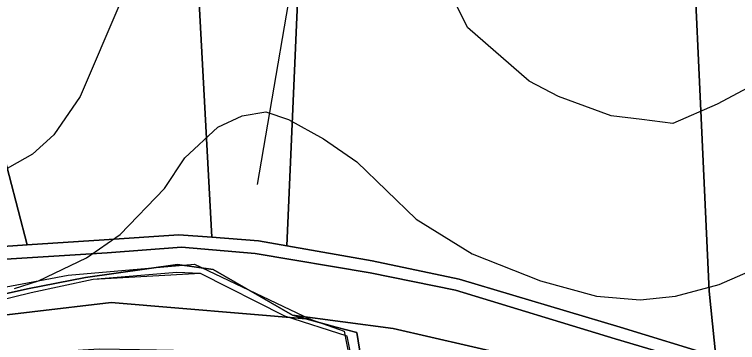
# Model space of a CAD drawing. Extents: x -510989 to -501240, y -1184665 to -1176098.
# Drawn here: x -504035.5 to -503846.8, y -1180550.1 to -1180464.6 of the extents above; entities that cross this region are included whole.
import ezdxf

# ---------------------------------------------------------------- set-up
doc = ezdxf.new("R2010")
doc.units = 0
for name, color, linetype in [('orna_puda', 7, 'Continuous'), ('ostatni_plocha_x_draha', 7, 'Continuous'), ('ostatni_plocha_x_neplodna_puda', 7, 'Continuous'), ('ostatni_plocha_x_ostatni_komunikace', 7, 'Continuous'), ('ostatni_plocha_x_silnice', 7, 'Continuous'), ('popis', 7, 'Continuous'), ('STAV_vyrazne_udolnice', 7, 'Continuous'), ('trvaly_travni_porost', 7, 'Continuous'), ('vodni_plocha_x_vodni_tok_v_koryt_prir_n_upr', 7, 'Continuous'), ('vrstevnice_01', 7, 'Continuous'), ('vrstevnice_02', 7, 'Continuous')]:
    doc.layers.add(name, color=color, linetype=linetype)

msp = doc.modelspace()

# ---------------------------------------------------------------- linework, layer by layer
at = {"layer": 'orna_puda'}
for points in [[(-504056.37, -1180393.18), (-504036.24, -1180397.56), (-504039.25, -1180497.53), (-504032.16, -1180524.67), (-504051.14, -1180525.96), (-504052.07, -1180526.13), (-504055.46, -1180516.63), (-504059, -1180498.62), (-504061.93, -1180449.93), (-504060.72, -1180415.43)], [(-504036.24, -1180397.56), (-503985.98, -1180408.51), (-503986.57, -1180410.72), (-503987.43, -1180458.3), (-503984.03, -1180522.66), (-503992.58, -1180522.08), (-504012.08, -1180523.31), (-504032.16, -1180524.67), (-504039.25, -1180497.53)]]:
    msp.add_lwpolyline(points, close=True, dxfattribs=at)
at = {"layer": 'ostatni_plocha_x_draha'}
for points in [[(-504050.38, -1180529.2), (-504011.3, -1180526.7), (-503991.91, -1180525.26), (-503972.65, -1180526.94), (-503942.7, -1180531.97), (-503920.4, -1180536.44), (-503878.69, -1180549.11), (-503842.28, -1180559.88), (-503797.62, -1180573.3), (-503768.92, -1180582.78), (-503755.03, -1180588.3), (-503740.5, -1180595.42), (-503728.04, -1180603.41), (-503696.54, -1180625.52), (-503684.47, -1180634.75), (-503671.84, -1180646.84), (-503660.86, -1180660.05), (-503645.78, -1180680.44), (-503636.8, -1180694.49), (-503624.93, -1180717.25)], [(-503536.64, -1180850.18), (-503560.57, -1180820.77), (-503579.71, -1180795.62), (-503597.29, -1180777.84), (-503641.82, -1180728.5), (-503675.8, -1180687.66), (-503699.02, -1180661.49), (-503714.51, -1180645.55), (-503771.73, -1180604.31), (-503793.07, -1180592.97), (-503820.15, -1180582.16), (-503851.54, -1180571.67), (-503897.34, -1180555.49), (-503936.67, -1180546.45), (-503962.9, -1180542.96), (-503983.6, -1180531.11), (-503992.96, -1180529.75), (-504016.96, -1180533.2), (-504032.06, -1180536.14), (-504051.35, -1180540.4)]]:
    msp.add_lwpolyline(points, dxfattribs=at)
at = {"layer": 'ostatni_plocha_x_neplodna_puda'}
msp.add_lwpolyline([(-503988.55, -1180529.7), (-503958.29, -1180544.03), (-504010.25, -1180539.68), (-504072.24, -1180546.98), (-504061.54, -1180541.89), (-504046.95, -1180537.3), (-504021.47, -1180532.59)], close=True, dxfattribs=at)
at = {"layer": 'ostatni_plocha_x_ostatni_komunikace'}
for points in [[(-504051.14, -1180525.96), (-504032.16, -1180524.67), (-504012.08, -1180523.31), (-503992.58, -1180522.08), (-503984.03, -1180522.66), (-503971.77, -1180523.59), (-503964.41, -1180524.89), (-503942.14, -1180528.82), (-503919.43, -1180533.57), (-503877.43, -1180546.1), (-503852.44, -1180553.76), (-503841.4, -1180557.14), (-503807.92, -1180566.86), (-503796.47, -1180570.18), (-503772.8, -1180577.92), (-503767.53, -1180579.65), (-503754.07, -1180585.16), (-503744.07, -1180590.17), (-503738.37, -1180593.05), (-503724.98, -1180601.86)], [(-503624.93, -1180717.25), (-503636.8, -1180694.49), (-503645.78, -1180680.44), (-503660.86, -1180660.05), (-503671.84, -1180646.84), (-503684.47, -1180634.75), (-503696.54, -1180625.52), (-503728.04, -1180603.41), (-503740.5, -1180595.42), (-503755.03, -1180588.3), (-503768.92, -1180582.78), (-503797.62, -1180573.3), (-503842.28, -1180559.88), (-503878.69, -1180549.11), (-503920.4, -1180536.44), (-503942.7, -1180531.97), (-503972.65, -1180526.94), (-503991.91, -1180525.26), (-504011.3, -1180526.7), (-504050.38, -1180529.2)]]:
    msp.add_lwpolyline(points, dxfattribs=at)
at = {"layer": 'ostatni_plocha_x_silnice'}
for points in [[(-504072.24, -1180546.98), (-504010.25, -1180539.68), (-503958.29, -1180544.03), (-503949.49, -1180547.17), (-503947.96, -1180554.73), (-503947.24, -1180558.25), (-503949.39, -1180557.86), (-503956.84, -1180556.49), (-503978.56, -1180552.5), (-503985.02, -1180552.37), (-504002.84, -1180552.02), (-504013.31, -1180551.82), (-504017.65, -1180552.14), (-504049.58, -1180554.46)], [(-503723.72, -1180656.77), (-503750.38, -1180635.24), (-503779.78, -1180615.05), (-503800.58, -1180604.27), (-503827.69, -1180593), (-503835.46, -1180590.34), (-503870.6, -1180578.32), (-503902.52, -1180567.39), (-503920.01, -1180563.08), (-503939.86, -1180558.18), (-503944.5, -1180557.55), (-503945.09, -1180554.04), (-503946.18, -1180547.54), (-503951.51, -1180546.09), (-503962.9, -1180542.96), (-503936.67, -1180546.45), (-503897.34, -1180555.49), (-503851.54, -1180571.67), (-503820.15, -1180582.16), (-503793.07, -1180592.97), (-503771.73, -1180604.31), (-503714.51, -1180645.55)]]:
    msp.add_lwpolyline(points, dxfattribs=at)
at = {"layer": 'popis'}
msp.add_lwpolyline([(-503840.45, -1180601.19), (-503854.39, -1180598.91), (-503865.95, -1180588.91), (-503868.39, -1180598.43), (-503866.08, -1180608.02), (-503872.22, -1180617.17), (-503875.89, -1180633.02), (-503878.53, -1180637.62), (-503886.9, -1180636.85), (-503895.25, -1180634.84), (-503905.01, -1180619), (-503915.26, -1180613.73), (-503922.6, -1180604.43), (-503936.06, -1180598.98), (-503940.41, -1180589.33), (-503948.71, -1180548.45), (-503964.98, -1180543.24), (-503986.95, -1180532.09), (-504014.98, -1180533.71), (-504031.14, -1180537.19), (-504050.39, -1180541.83)], dxfattribs=at)
at = {"layer": 'STAV_vyrazne_udolnice'}
msp.add_lwpolyline([(-503972.11, -1180508.92), (-503960.15, -1180439.32), (-503942.57, -1180382.38), (-503910.91, -1180326.84), (-503890.52, -1180290.28), (-503856.05, -1180243.88), (-503833.55, -1180205.91), (-503824.4, -1180172.17), (-503820.18, -1180148.97), (-503805.41, -1180121.55), (-503800.49, -1180089.21), (-503799.79, -1180054.76)], dxfattribs=at)
at = {"layer": 'trvaly_travni_porost'}
for points in [[(-503848.39, -1180193.25), (-503879.85, -1180255.66), (-503906.48, -1180302.82), (-503947.22, -1180370.33), (-503958.62, -1180417.99), (-503961.55, -1180459.33), (-503964.41, -1180524.89), (-503971.77, -1180523.59), (-503984.03, -1180522.66), (-503987.43, -1180458.3), (-503986.57, -1180410.72), (-503985.98, -1180408.51), (-503982.82, -1180396.77), (-503964.67, -1180347.16), (-503951.26, -1180302.02), (-503951.17, -1180298.01), (-503939.69, -1180288.95), (-503928.47, -1180281.81), (-503919.04, -1180277.64), (-503908.88, -1180242.91), (-503891.73, -1180241.1), (-503885.55, -1180242.02), (-503875.07, -1180208.82)], [(-503816.01, -1180376.68), (-503812.14, -1180456.03), (-503807.92, -1180566.86), (-503841.4, -1180557.14), (-503852.44, -1180553.76), (-503854.17, -1180536.75), (-503860.36, -1180403.19), (-503861.57, -1180383.19)], [(-503861.57, -1180383.19), (-503860.36, -1180403.19), (-503854.17, -1180536.75), (-503852.44, -1180553.76), (-503877.43, -1180546.1), (-503919.43, -1180533.57), (-503942.14, -1180528.82), (-503964.41, -1180524.89), (-503961.55, -1180459.33), (-503944.83, -1180447.03), (-503932.5, -1180383.57), (-503923.37, -1180385.97), (-503919.18, -1180385.93), (-503874.64, -1180385.39)]]:
    msp.add_lwpolyline(points, close=True, dxfattribs=at)
at = {"layer": 'vodni_plocha_x_vodni_tok_v_koryt_prir_n_upr'}
for points in [[(-504051.35, -1180540.4), (-504032.06, -1180536.14), (-504016.96, -1180533.2), (-503992.96, -1180529.75), (-503983.6, -1180531.11), (-503962.9, -1180542.96), (-503951.51, -1180546.09), (-503946.18, -1180547.54), (-503945.09, -1180554.04)], [(-503940.41, -1180589.33), (-503948.71, -1180548.45), (-503964.98, -1180543.24), (-503986.95, -1180532.09), (-503993.15, -1180531.85), (-504014.98, -1180533.71), (-504031.14, -1180537.19), (-504050.39, -1180541.83)]]:
    msp.add_lwpolyline(points, dxfattribs=at)
at = {"layer": 'vrstevnice_01'}
msp.add_lwpolyline([(-504035.5, -1180536), (-504029.19, -1180534), (-504016.69, -1180528), (-504007.91, -1180522), (-503996.31, -1180510), (-503991, -1180502), (-503982.41, -1180494), (-503976.09, -1180491), (-503969.91, -1180490), (-503964, -1180492), (-503954.81, -1180497), (-503946.19, -1180503), (-503930.69, -1180518), (-503916.09, -1180527), (-503898.19, -1180534), (-503883.59, -1180538), (-503872.19, -1180539), (-503863, -1180538), (-503851.59, -1180535), (-503837.81, -1180529)], dxfattribs=at)
at = {"layer": 'vrstevnice_02'}
for points in [[(-503997.41, -1180437), (-504018.31, -1180486), (-504025.19, -1180496), (-504030.81, -1180501), (-504041.5, -1180507), (-504048.81, -1180509), (-504055, -1180510), (-504064.09, -1180509), (-504072.91, -1180506), (-504078.69, -1180503), (-504083.91, -1180499), (-504091.19, -1180491), (-504096.59, -1180482), (-504103.31, -1180466), (-504109.41, -1180442)], [(-503782.31, -1180462), (-503792.5, -1180469), (-503802.31, -1180473), (-503833.31, -1180478), (-503852.09, -1180488), (-503863.69, -1180493), (-503871.81, -1180492), (-503879.81, -1180491), (-503893.5, -1180486), (-503901.19, -1180482), (-503917.31, -1180468), (-503928.09, -1180446)]]:
    msp.add_lwpolyline(points, dxfattribs=at)

doc.saveas('drawing.dxf')
